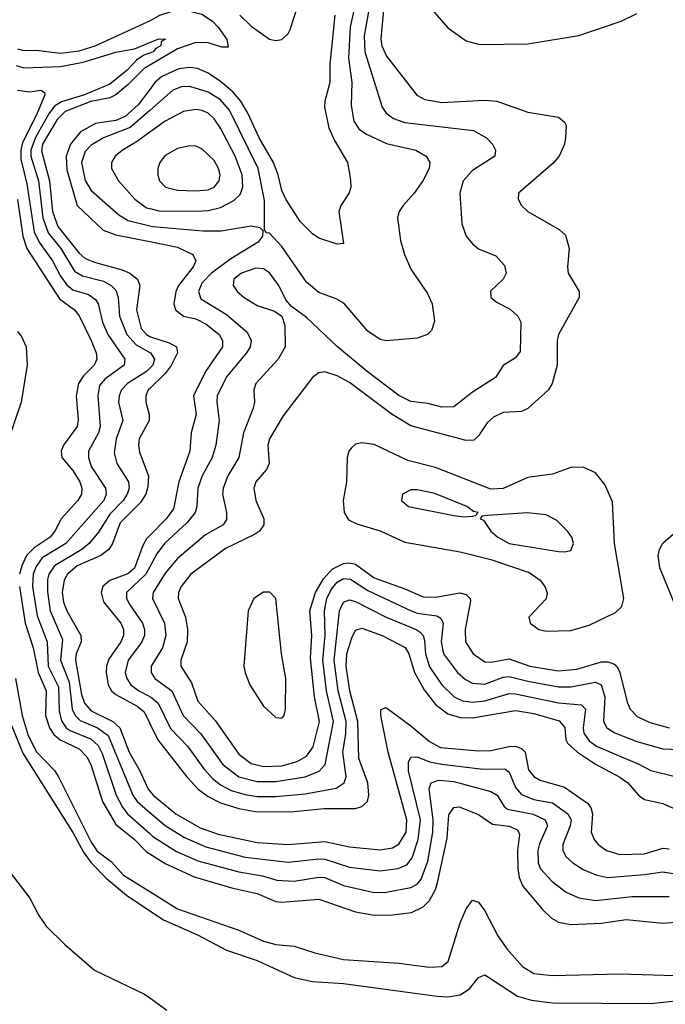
# Model space of a CAD drawing. Header units: inches. Extents: x 1308407 to 1441228, y 959628 to 1036311.
# Tile 357 of 656: x 1359577 to 1361677, y 1026069 to 1029275. Entities that reach past the tile are written whole.
import ezdxf

# ---------------------------------------------------------------- set-up
doc = ezdxf.new("R2010")
doc.units = ezdxf.units.IN
doc.header["$MEASUREMENT"] = 0
doc.layers.add('B3052', color=7, linetype='Continuous')
doc.layers.add('B3062', color=7, linetype='Continuous')

msp = doc.modelspace()

# ---------------------------------------------------------------- linework, layer by layer
at = {"layer": 'B3052', "color": 5}
for points, elevation in [([(1359570, 1029179.6), (1359590, 1029174.3), (1359630, 1029175.8), (1359710, 1029166), (1359770, 1029173), (1359822.2, 1029190), (1359992.7, 1029267.3), (1360000, 1029271.4)], 2480), ([(1359565.8, 1029125.8), (1359590, 1029118.2), (1359710, 1029122.5), (1359783.5, 1029136.5), (1359890, 1029169.2), (1359950, 1029180.4), (1360000, 1029200.3)], 2460), ([(1360000, 1029166.1), (1359980.5, 1029159.5), (1359956.6, 1029143.4), (1359926.2, 1029110), (1359870, 1029064.4), (1359788, 1029030), (1359712.9, 1029007.1), (1359690, 1028992.8), (1359671.7, 1028968.3), (1359628.8, 1028891.2), (1359613.1, 1028850), (1359613.7, 1028830), (1359637.9, 1028750), (1359652.1, 1028630), (1359670, 1028581.4), (1359711, 1028530), (1359755.7, 1028455.7), (1359781.1, 1028441.1), (1359850, 1028423.3), (1359875, 1028410), (1359890, 1028394.1), (1359897.6, 1028370), (1359902.1, 1028310), (1359925.2, 1028250), (1359956.2, 1028216.2), (1360000, 1028191.6)], 2460), ([(1360000, 1029126.4), (1359983.5, 1029116.5), (1359930, 1029063.5), (1359889.5, 1029030.5), (1359870, 1029020.9), (1359808.1, 1029008.1), (1359724.5, 1028975.5), (1359698.9, 1028950), (1359651, 1028870), (1359647.4, 1028847.4), (1359674.2, 1028750), (1359683.8, 1028650), (1359701.3, 1028601.3), (1359770, 1028514.6), (1359790, 1028497.6), (1359824, 1028483.9), (1359910, 1028461), (1359934.8, 1028450), (1359960.1, 1028430), (1359968.1, 1028410), (1359957.5, 1028330), (1359972.3, 1028270), (1359989, 1028250), (1360000, 1028243.7)], 2480), ([(1359570, 1029045.5), (1359610, 1029040.1), (1359645.8, 1029045.8), (1359657.6, 1029037.6), (1359658.2, 1029030), (1359634, 1028970), (1359586.4, 1028873.6), (1359580.1, 1028850), (1359581.1, 1028821.1), (1359600.4, 1028740.4), (1359624.4, 1028584.4), (1359640.2, 1028550), (1359684.1, 1028490), (1359710, 1028439.4), (1359730, 1028411.1), (1359750, 1028395.2), (1359800.4, 1028380.4), (1359823.9, 1028363.9), (1359832.7, 1028350), (1359846.1, 1028290), (1359863.8, 1028250), (1359918.5, 1028170), (1359916.6, 1028150), (1359854.6, 1028105.4), (1359836.2, 1028083.8), (1359831, 1028050), (1359838.5, 1027950), (1359833.2, 1027930), (1359800.9, 1027870), (1359800.7, 1027850), (1359810, 1027820.6), (1359856.6, 1027750), (1359858.8, 1027730), (1359850.7, 1027710), (1359727.1, 1027570), (1359650, 1027522.6), (1359630, 1027495), (1359620.3, 1027470), (1359618.5, 1027430), (1359634.1, 1027334.1), (1359666.2, 1027250), (1359670, 1027170), (1359703.5, 1027103.5), (1359704.9, 1027024.9), (1359712.6, 1026992.6), (1359728.2, 1026970), (1359741, 1026961), (1359810, 1026932.3), (1359832, 1026912), (1359845.7, 1026885.7), (1359890.3, 1026750), (1359910.9, 1026710.9), (1359928, 1026690), (1360000, 1026625)], 2440), ([(1360000, 1029047.8), (1359962.5, 1028997.4), (1359920.2, 1028959.8), (1359890, 1028946.7), (1359823.2, 1028936.8), (1359775.2, 1028910), (1359741.9, 1028870), (1359728.4, 1028830), (1359730, 1028785.6), (1359763.5, 1028670), (1359848.5, 1028590), (1359890, 1028574.8), (1360000, 1028552.6)], 2520), ([(1360000, 1028979.5), (1359936.2, 1028923.8), (1359850, 1028890.6), (1359810, 1028865.8), (1359790, 1028845.5), (1359777.6, 1028810), (1359790, 1028751.1), (1359810, 1028718.4), (1359899.6, 1028639.6), (1359930, 1028621.3), (1360000, 1028603.9)], 2540), ([(1360000, 1028908.3), (1359960.6, 1028879.4), (1359910, 1028848.7), (1359887.5, 1028830), (1359876.1, 1028810), (1359876.1, 1028790), (1359898.3, 1028750), (1359951.2, 1028690), (1359990, 1028662.8), (1360000, 1028660.3)], 2560), ([(1359570, 1028689), (1359586.9, 1028570), (1359600.5, 1028530), (1359706.5, 1028366.5), (1359755.5, 1028330), (1359770, 1028310.9), (1359809.7, 1028230), (1359825.5, 1028190), (1359828.2, 1028170), (1359819.4, 1028150), (1359784.7, 1028115.3), (1359768.5, 1028090), (1359760.6, 1028050), (1359767.5, 1027972.5), (1359764, 1027950), (1359719.6, 1027890), (1359711.5, 1027870), (1359713.8, 1027850), (1359750, 1027807.7), (1359773, 1027770), (1359779.1, 1027750), (1359777.8, 1027730), (1359766.2, 1027710), (1359711.4, 1027650), (1359691.1, 1027610), (1359675.6, 1027590), (1359624.3, 1027555.7), (1359599.6, 1027530), (1359583.4, 1027496.6), (1359576.6, 1027470)], 2420), ([(1359570, 1028259.6), (1359583.3, 1028243.3), (1359597.5, 1028210), (1359601.2, 1028150), (1359581.9, 1028030), (1359538, 1027902)], 2380), ([(1360000, 1028140.3), (1359989.7, 1028130), (1359927.8, 1028090), (1359908.4, 1028070), (1359900.7, 1028050), (1359898.5, 1028030), (1359912.8, 1027970), (1359891.1, 1027910), (1359884.3, 1027864.3), (1359893, 1027830), (1359930.8, 1027770), (1359932.9, 1027750), (1359927.1, 1027730), (1359913.8, 1027710), (1359870, 1027665.3), (1359833.4, 1027606.6), (1359802.7, 1027570), (1359778.8, 1027550), (1359690, 1027496.5), (1359671.5, 1027470), (1359667.1, 1027452.9), (1359667.3, 1027412.7), (1359676.1, 1027350), (1359716.7, 1027256.7), (1359709.8, 1027190), (1359737.8, 1027117.8), (1359747.8, 1027030), (1359757, 1027010), (1359773.5, 1026993.5), (1359830.5, 1026970), (1359864.8, 1026944.8), (1359944.7, 1026750), (1359958.6, 1026730), (1360000, 1026694.4)], 2460), ([(1360000, 1028074.6), (1359995.3, 1028070), (1359986.8, 1028050), (1359987.4, 1028030), (1359998.7, 1027990), (1359997.7, 1027970), (1359966, 1027910), (1359963.5, 1027890), (1359967.1, 1027867.1), (1359995.6, 1027790), (1359994.2, 1027754.2), (1359987.3, 1027730), (1359970, 1027703.1), (1359903.3, 1027636.7), (1359878.8, 1027570), (1359866.5, 1027550), (1359840.7, 1027530), (1359763.6, 1027496.4), (1359732.4, 1027470), (1359721.8, 1027450), (1359714.9, 1027410), (1359719, 1027379), (1359729.8, 1027350), (1359776.1, 1027270), (1359776.7, 1027250), (1359761.1, 1027210), (1359758.2, 1027190), (1359777.7, 1027077.7), (1359787.4, 1027050), (1359810, 1027024.3), (1359879.5, 1026990), (1359902.3, 1026970), (1359933.5, 1026890), (1359968.1, 1026830), (1359994.7, 1026770), (1360000, 1026763.8)], 2480), ([(1360000, 1027595.4), (1359990, 1027585.3), (1359977.4, 1027562.6), (1359950.6, 1027489.4), (1359928.9, 1027471.1), (1359870.5, 1027449.5), (1359847.7, 1027430), (1359842.3, 1027410), (1359850, 1027379.8), (1359905.9, 1027310), (1359914.6, 1027290), (1359914.7, 1027270), (1359906.5, 1027250), (1359866.7, 1027193.3), (1359859, 1027170), (1359857.9, 1027150), (1359865, 1027110), (1359876.1, 1027090), (1359890, 1027078.1), (1359959.5, 1027039.5), (1359981.4, 1027021.4), (1360000, 1026984)], 2520), ([(1360000, 1027493.3), (1359987.2, 1027470), (1359923.9, 1027410), (1359924.4, 1027390), (1359934.8, 1027370), (1359976, 1027310), (1359982.5, 1027290), (1359982.7, 1027270), (1359972.9, 1027247.1), (1359929.4, 1027190), (1359920.2, 1027150), (1359925, 1027130), (1359938.8, 1027110), (1359964.9, 1027090), (1360000, 1027071.2)], 2540), ([(1359575.8, 1027430), (1359594.4, 1027310), (1359621.1, 1027230), (1359636.5, 1027150), (1359662.8, 1027090), (1359661.3, 1027010), (1359674, 1026970), (1359688, 1026948), (1359708.3, 1026930), (1359770, 1026900.6), (1359795.6, 1026875.6), (1359808, 1026850), (1359846.8, 1026730), (1359890, 1026655.1), (1359948.6, 1026608.6), (1359990, 1026565.3), (1360000, 1026559)], 2420), ([(1359562.8, 1027130), (1359584.5, 1027010), (1359604.6, 1026944.6), (1359631.7, 1026891.7), (1359690.6, 1026830.6), (1359703.5, 1026810), (1359810, 1026597.2), (1359828.5, 1026568.5), (1359874.2, 1026534.2), (1359915.2, 1026490), (1360000, 1026436.6)], 2380), ([(1359534.9, 1027014.9), (1359586.8, 1026886.8), (1359750, 1026629.1), (1359784.3, 1026564.3), (1359809.5, 1026529.5), (1359859.3, 1026479.3), (1359924.8, 1026424.8), (1360000, 1026374.3)], 2360), ([(1359543, 1026503), (1359610, 1026414.9), (1359638.7, 1026358.7), (1359663.4, 1026323.4), (1359723.7, 1026263.7), (1359820.6, 1026180.6), (1359982.6, 1026102.6), (1360000, 1026090.1)], 2340)]:
    msp.add_lwpolyline(points, dxfattribs=dict(at, elevation=elevation))
at = {"layer": 'B3062', "color": 5}
for points, elevation in [([(1360763.3, 1029330), (1360752.3, 1029212.3), (1360754.9, 1029190), (1360770, 1029156.1), (1360868.9, 1029028.9), (1360894.9, 1029014.9), (1360950, 1029005.3), (1361090, 1029013.3), (1361129.2, 1029009.2), (1361230, 1028973.7), (1361330, 1028957.2), (1361350, 1028941.6), (1361355.2, 1028930), (1361353, 1028890), (1361349.1, 1028869.1), (1361331.7, 1028830), (1361312.2, 1028807.8), (1361199.5, 1028710), (1361199, 1028690), (1361209.1, 1028670), (1361230.3, 1028650), (1361332.2, 1028592.2), (1361353.1, 1028573.1), (1361364.2, 1028530), (1361359.1, 1028470), (1361362, 1028450), (1361397.7, 1028390), (1361397.3, 1028370), (1361330.1, 1028250), (1361325.2, 1028230), (1361326, 1028150), (1361309.6, 1028090.4), (1361297.1, 1028070), (1361230, 1028008.7), (1361210, 1027999.7), (1361150, 1027995.7), (1361119, 1027981), (1361098.1, 1027961.9), (1361070, 1027920.3), (1361054, 1027906), (1361030, 1027904.6), (1360850, 1027952.6), (1360788.4, 1027990), (1360650, 1028093.8), (1360610, 1028115.7), (1360570, 1028128), (1360550, 1028125), (1360529.6, 1028110.4), (1360434.4, 1027985.6), (1360389.6, 1027910), (1360384.4, 1027890), (1360388.4, 1027830), (1360379.5, 1027810), (1360344.7, 1027770), (1360338.8, 1027750), (1360345, 1027710), (1360371.4, 1027650), (1360370.8, 1027630), (1360357.3, 1027610), (1360341.4, 1027598.6), (1360246.2, 1027553.8), (1360134, 1027470), (1360102.5, 1027430), (1360094.1, 1027410), (1360092.3, 1027390), (1360116.9, 1027330), (1360122.8, 1027290), (1360122.1, 1027250), (1360101.6, 1027190), (1360101.1, 1027170), (1360136.3, 1027116.3), (1360156.8, 1027056.8), (1360212.9, 1026992.9), (1360290, 1026883.9), (1360330, 1026853.6), (1360370, 1026843.1), (1360430, 1026846.3), (1360480, 1026860), (1360510, 1026877.8), (1360531.9, 1026908.1), (1360552.7, 1026990), (1360536.6, 1027070), (1360523.5, 1027196.5), (1360527.5, 1027270), (1360520.4, 1027350), (1360539.5, 1027410), (1360565.5, 1027454.5), (1360593.8, 1027486.2), (1360630, 1027504.5), (1360650, 1027506.2), (1360670, 1027501.8), (1360730, 1027458), (1360830, 1027422.5), (1360890, 1027396.1), (1360930, 1027395.1), (1361008.7, 1027408.7), (1361030, 1027403.2), (1361042.8, 1027390), (1361043.3, 1027383.3), (1361026.6, 1027290), (1361027.8, 1027250), (1361051.9, 1027210), (1361090, 1027184.3), (1361110, 1027183.3), (1361170, 1027193.7), (1361236.9, 1027170), (1361330, 1027155.3), (1361390, 1027160.9), (1361470, 1027184.1), (1361490, 1027184.6), (1361510, 1027178.3), (1361519.3, 1027170), (1361529.3, 1027150), (1361553.2, 1027053.2), (1361563.5, 1027030), (1361586.2, 1027006.2), (1361627.1, 1026987.1), (1361690, 1026969.4)], 2580), ([(1360292.9, 1029290), (1360330, 1029254.1), (1360390, 1029211.6), (1360410, 1029206.5), (1360430, 1029210.4), (1360450, 1029229.3), (1360456.9, 1029243.1), (1360485.3, 1029330)], 2520), ([(1360899.8, 1029330), (1360970, 1029248.6), (1361030, 1029205.5), (1361073.5, 1029193.5), (1361230, 1029196.3), (1361396.4, 1029223.6), (1361534.3, 1029270), (1361585.3, 1029294.7)], 2620), ([(1360664.9, 1029310), (1360652, 1029250), (1360646.7, 1029150), (1360657.7, 1029070), (1360655.5, 1028995.5), (1360664.2, 1028944.1), (1360680, 1028920), (1360703.3, 1028903.3), (1360770, 1028871.5), (1360865.3, 1028850), (1360899, 1028830), (1360911.3, 1028810), (1360909.2, 1028790), (1360888.5, 1028750), (1360860.6, 1028710), (1360824.2, 1028670), (1360811.5, 1028650), (1360806.5, 1028630), (1360816.4, 1028556.4), (1360828.9, 1028510), (1360850, 1028463), (1360903.5, 1028383.5), (1360919.1, 1028350), (1360926.4, 1028293.6), (1360917.3, 1028262.7), (1360904, 1028250), (1360870, 1028238.5), (1360770.3, 1028229.7), (1360750, 1028234), (1360710, 1028260.4), (1360631.9, 1028351.9), (1360606.2, 1028366.2), (1360550, 1028387), (1360510, 1028419.9), (1360430, 1028536), (1360390, 1028579.5), (1360381.2, 1028581.2), (1360373.2, 1028590), (1360373.7, 1028686.3), (1360352.4, 1028790), (1360260, 1028980), (1360230, 1029013.6), (1360190, 1029038.9), (1360130, 1029057.8), (1360103.5, 1029056.5), (1360075, 1029045), (1360000, 1028979.5)], 2540), ([(1360000, 1029271.4), (1360033, 1029290), (1360070, 1029301.1), (1360130, 1029302.5), (1360170, 1029293), (1360204.6, 1029270), (1360222.8, 1029250), (1360251, 1029210), (1360254.7, 1029185.3), (1360234.2, 1029185.8), (1360190, 1029199.2), (1360150, 1029200.5), (1360090, 1029180.1), (1360000, 1029126.4)], 2480), ([(1360713, 1029307), (1360697.6, 1029222.4), (1360699.8, 1029170), (1360755.8, 1028990), (1360768.8, 1028970), (1360793.1, 1028953.1), (1360830, 1028940.5), (1361053.8, 1028913.8), (1361096.1, 1028890), (1361114.9, 1028870), (1361125.2, 1028850), (1361123.1, 1028830), (1361050, 1028783.9), (1361019.8, 1028750), (1361009.4, 1028710), (1361015.4, 1028610), (1361030.1, 1028570.1), (1361050, 1028545.2), (1361070, 1028529.2), (1361126, 1028506), (1361154.5, 1028474.5), (1361159.6, 1028450), (1361156.8, 1028443.2), (1361150.4, 1028429.6), (1361109.2, 1028390.8), (1361110.1, 1028370.1), (1361130, 1028354.3), (1361172.5, 1028332.5), (1361197.7, 1028310), (1361207.9, 1028290), (1361205.5, 1028194.5), (1361190, 1028174.5), (1361150, 1028148.7), (1361124.9, 1028110), (1361050, 1028062.2), (1360990, 1028014.7), (1360950, 1028013.4), (1360905.3, 1028025.3), (1360850, 1028032.2), (1360810, 1028051.9), (1360707.7, 1028130), (1360610.5, 1028210), (1360510, 1028305), (1360460.8, 1028340.8), (1360442.9, 1028362.9), (1360419.6, 1028410), (1360390, 1028451.2), (1360370, 1028463.6), (1360345.4, 1028465.4), (1360298.4, 1028450), (1360274, 1028430), (1360271, 1028410), (1360284.8, 1028390), (1360307.1, 1028370), (1360350, 1028344), (1360406.3, 1028326.3), (1360429.4, 1028309.4), (1360439.6, 1028279.6), (1360441.2, 1028210), (1360417.7, 1028170), (1360345.2, 1028090), (1360338.9, 1028070), (1360340.5, 1028030), (1360336.8, 1028010), (1360305.6, 1027930), (1360290.1, 1027850), (1360254.2, 1027790), (1360238.7, 1027750), (1360236.6, 1027730), (1360250.1, 1027670), (1360250, 1027647.3), (1360239.4, 1027630), (1360181.9, 1027598.1), (1360090, 1027520.9), (1360050, 1027473.4), (1360011.4, 1027410), (1360009.2, 1027390), (1360047.9, 1027310), (1360052.9, 1027270), (1360041.3, 1027230), (1360005.1, 1027170), (1360004.7, 1027150), (1360016.6, 1027130), (1360071.7, 1027090), (1360109.2, 1027009.2), (1360166.2, 1026950), (1360237.7, 1026850), (1360290.4, 1026810.5), (1360350, 1026794.4), (1360410, 1026795.3), (1360505.3, 1026810), (1360551.2, 1026828.8), (1360570.6, 1026850), (1360597.6, 1026990), (1360574.7, 1027090), (1360563.4, 1027190), (1360570.6, 1027270.6), (1360568.6, 1027350), (1360576.5, 1027390), (1360590, 1027419.3), (1360610, 1027444), (1360630, 1027455.1), (1360653.6, 1027453.6), (1360710, 1027416.4), (1360850.2, 1027350.2), (1360870, 1027343.3), (1360933.9, 1027333.9), (1360946.9, 1027326.9), (1360954.8, 1027310), (1360948.1, 1027250), (1360955.5, 1027210), (1361001.4, 1027150), (1361027.2, 1027127.2), (1361050, 1027115.3), (1361090, 1027111.7), (1361150, 1027134.8), (1361170, 1027136.9), (1361230, 1027121.2), (1361330, 1027103.5), (1361370, 1027102.8), (1361450, 1027117.9), (1361468.4, 1027110), (1361481.3, 1027070), (1361476.2, 1026990), (1361486.8, 1026970), (1361513.4, 1026953.4), (1361585.4, 1026925.4), (1361670, 1026901.4), (1361770, 1026897.1)], 2560), ([(1360602.8, 1029290), (1360585.6, 1029130), (1360585.6, 1029070), (1360569.6, 1029010), (1360568.8, 1028990), (1360583.1, 1028923.2), (1360601.3, 1028881.3), (1360643.9, 1028810), (1360653.4, 1028753.4), (1360654.2, 1028730), (1360648.4, 1028711.6), (1360622.3, 1028670), (1360615.6, 1028650), (1360630, 1028546.6), (1360610, 1028544.2), (1360550, 1028564.1), (1360530, 1028577.2), (1360490, 1028618.2), (1360442.8, 1028690), (1360430, 1028718.5), (1360418.1, 1028770), (1360403.2, 1028810), (1360355.6, 1028890), (1360319.5, 1028970), (1360296.1, 1029010), (1360270, 1029039.5), (1360230, 1029073.2), (1360190, 1029100.2), (1360155.5, 1029115.5), (1360130, 1029119.5), (1360094.6, 1029114.6), (1360039.9, 1029090), (1360016.5, 1029070), (1360000, 1029047.8)], 2520), ([(1360000, 1029200.3), (1360030, 1029212.2), (1360051.1, 1029211.1), (1360036.9, 1029203.1), (1360035.7, 1029190), (1360019.4, 1029180.6), (1360011.6, 1029170), (1360000, 1029166.1)], 2460), ([(1360000, 1028660.3), (1360030, 1028652.9), (1360150, 1028651.9), (1360190, 1028654.1), (1360230, 1028663.4), (1360274.1, 1028685.9), (1360294.1, 1028705.9), (1360303.3, 1028730), (1360301, 1028770), (1360278.3, 1028830), (1360230, 1028921.9), (1360210, 1028952), (1360190, 1028970.7), (1360170, 1028979.3), (1360150, 1028982.5), (1360110, 1028975.4), (1360050, 1028944.8), (1360000, 1028908.3)], 2560), ([(1360000, 1028603.9), (1360010, 1028601.4), (1360172.8, 1028587.2), (1360232.5, 1028587.5), (1360330, 1028603.9), (1360358.7, 1028598.7), (1360368, 1028588), (1360367, 1028570), (1360352.9, 1028550), (1360263.9, 1028496.1), (1360201.5, 1028450), (1360170, 1028416.9), (1360158.8, 1028390), (1360166.6, 1028366.6), (1360250, 1028315.5), (1360317.2, 1028257.2), (1360330.1, 1028230), (1360327, 1028210), (1360315.4, 1028190), (1360250, 1028111.8), (1360219.6, 1028050), (1360218, 1028030), (1360225.4, 1027970), (1360214.6, 1027890), (1360202.7, 1027850), (1360170.5, 1027790), (1360156.5, 1027750), (1360153.1, 1027690), (1360147.9, 1027670), (1360121.6, 1027638.4), (1360047.8, 1027570), (1360023.6, 1027536.4), (1360000, 1027493.3)], 2540), ([(1360000, 1028552.6), (1360090, 1028534.6), (1360140.2, 1028510), (1360150.1, 1028490), (1360141, 1028470), (1360094.1, 1028410), (1360085.4, 1028390), (1360078.9, 1028350), (1360084.3, 1028330), (1360110, 1028310.1), (1360150, 1028301), (1360184, 1028284), (1360226.2, 1028250), (1360237.1, 1028230), (1360236.4, 1028210), (1360181.4, 1028130), (1360142.3, 1028050), (1360151.1, 1027990), (1360134.4, 1027930), (1360130.9, 1027870), (1360094.9, 1027770), (1360077.5, 1027682.6), (1360054, 1027650), (1360000, 1027595.4)], 2520), ([(1360000, 1028243.7), (1360002.4, 1028242.4), (1360062.8, 1028222.8), (1360087.3, 1028210), (1360090.8, 1028190.8), (1360070, 1028149.2), (1360050, 1028123.5), (1360000, 1028074.6)], 2480), ([(1360000, 1028191.6), (1360002.9, 1028190), (1360015.7, 1028170), (1360009.7, 1028150), (1360000, 1028140.3)], 2460), ([(1361716.8, 1027350), (1361659.3, 1027490), (1361654.1, 1027530), (1361658.4, 1027550), (1361669.4, 1027570.6), (1361730, 1027623.6)], 2580), ([(1360000, 1027071.2), (1360007.3, 1027067.3), (1360027.2, 1027050), (1360067.3, 1026967.3), (1360122.6, 1026910), (1360176.1, 1026836.1), (1360204.4, 1026804.4), (1360230, 1026784.2), (1360265.5, 1026765.5), (1360310, 1026752), (1360350, 1026746.1), (1360410, 1026746), (1360505.6, 1026754.4), (1360607, 1026773), (1360633, 1026790), (1360638.8, 1026810), (1360628.7, 1026890), (1360638.4, 1026950), (1360638.8, 1026990), (1360613.4, 1027090), (1360600, 1027190), (1360617.8, 1027350), (1360630, 1027378.1), (1360650, 1027386.2), (1360670, 1027381), (1360769.4, 1027329.4), (1360867.1, 1027290), (1360880.4, 1027280.4), (1360889.8, 1027269.8), (1360894, 1027254), (1360897.8, 1027210), (1360910, 1027167.8), (1360950, 1027109.2), (1360990.8, 1027070), (1361017.8, 1027057.8), (1361050, 1027052.8), (1361090, 1027057.5), (1361170, 1027080.8), (1361190, 1027079.7), (1361330, 1027051.4), (1361404.5, 1027044.5), (1361417.4, 1027030), (1361410.4, 1026970), (1361412.6, 1026952.6), (1361430, 1026926.7), (1361453.4, 1026910), (1361591.4, 1026851.4), (1361630.4, 1026830.4), (1361710, 1026811.3)], 2540), ([(1360000, 1026984), (1360026.8, 1026930), (1360120.9, 1026810), (1360157.9, 1026770), (1360190, 1026746.1), (1360230, 1026725.8), (1360290, 1026707), (1360350, 1026696.3), (1360470, 1026697.2), (1360567.2, 1026707.2), (1360670, 1026706.7), (1360690, 1026712.9), (1360708.1, 1026730), (1360712.6, 1026750), (1360709.3, 1026790), (1360680.2, 1026870), (1360676.9, 1026990), (1360651.3, 1027090), (1360638.7, 1027170), (1360641.2, 1027210), (1360657.2, 1027262.8), (1360670, 1027287.1), (1360690, 1027294.2), (1360756.6, 1027270), (1360831.1, 1027231.1), (1360843.2, 1027210), (1360861.9, 1027150), (1360893, 1027093), (1360930, 1027045.4), (1360970, 1027014.8), (1361010, 1027003.6), (1361050, 1027002.1), (1361190, 1027025.9), (1361250, 1027016.1), (1361332.2, 1026992.2), (1361350.6, 1026970.6), (1361354.2, 1026930), (1361359.8, 1026919.8), (1361391.4, 1026890), (1361450, 1026850.7), (1361530, 1026808.9), (1361555.4, 1026790), (1361590, 1026750.8), (1361610, 1026736.2), (1361670, 1026723.6), (1361730, 1026696)], 2520), ([(1360000, 1026763.8), (1360011.7, 1026750), (1360084.9, 1026690), (1360164.5, 1026644.5), (1360222.8, 1026622.8), (1360350, 1026596.2), (1360450, 1026589.2), (1360570, 1026599.6), (1360650, 1026582.6), (1360750, 1026571.8), (1360790, 1026578.9), (1360810, 1026590.6), (1360834.6, 1026630), (1360836.9, 1026670), (1360775.7, 1026890), (1360752.3, 1027010), (1360751.8, 1027028.2), (1360765.2, 1027034.8), (1360770, 1027035.1), (1360850, 1026975.8), (1360910, 1026924.6), (1360945.8, 1026905.8), (1361070, 1026894.6), (1361110, 1026895.9), (1361170, 1026909.1), (1361190, 1026909.3), (1361210, 1026902.5), (1361221.6, 1026890), (1361232.4, 1026832.4), (1361250, 1026810.6), (1361270, 1026799.5), (1361350, 1026776), (1361423.9, 1026723.9), (1361435, 1026710), (1361440.1, 1026690), (1361436.4, 1026630), (1361445.7, 1026605.7), (1361458.7, 1026590), (1361486.5, 1026570), (1361530, 1026557.3), (1361610, 1026559.4), (1361670, 1026577.7), (1361690, 1026576)], 2480), ([(1360000, 1026694.4), (1360050, 1026651.4), (1360112.8, 1026612.8), (1360182.2, 1026582.2), (1360310, 1026549), (1360450, 1026532.4), (1360550, 1026543.4), (1360570, 1026541.7), (1360650, 1026515.7), (1360750, 1026503.9), (1360808.5, 1026511.5), (1360836.1, 1026523.9), (1360854.1, 1026545.9), (1360873.9, 1026606.1), (1360881.4, 1026670), (1360841.7, 1026830), (1360842.5, 1026857.5), (1360850, 1026874), (1360870, 1026875), (1360910, 1026859), (1360950, 1026851.3), (1361084.6, 1026835.4), (1361155.9, 1026835.9), (1361170, 1026825), (1361190, 1026774.8), (1361210, 1026752.2), (1361250, 1026736.7), (1361310, 1026725.6), (1361360.4, 1026690), (1361370.8, 1026670), (1361367.7, 1026650), (1361343.6, 1026590), (1361344.6, 1026570), (1361354.8, 1026550), (1361376.3, 1026530), (1361410, 1026508.6), (1361451.1, 1026491.1), (1361490, 1026482.8), (1361610, 1026491.8), (1361670, 1026500.9), (1361770, 1026484)], 2460), ([(1360000, 1026625), (1360010, 1026615.9), (1360086.6, 1026566.6), (1360156.4, 1026536.4), (1360290, 1026500.5), (1360367.3, 1026487.3), (1360413.8, 1026473.8), (1360470, 1026470.7), (1360550, 1026483.8), (1360570, 1026481.9), (1360630, 1026456.3), (1360730, 1026433.8), (1360770, 1026434.6), (1360849.9, 1026450.1), (1360870, 1026461), (1360883.3, 1026476.7), (1360904.9, 1026535.1), (1360920.6, 1026630), (1360921.9, 1026670), (1360909.4, 1026770.6), (1360915.7, 1026790), (1360940.6, 1026799.4), (1360990, 1026795), (1361110, 1026762.4), (1361130, 1026750.7), (1361153.1, 1026713.1), (1361164.5, 1026704.5), (1361248.1, 1026688.1), (1361286.9, 1026670), (1361294.1, 1026650), (1361268.3, 1026591.7), (1361263.3, 1026570), (1361263.8, 1026530), (1361271.6, 1026510), (1361308.9, 1026468.9), (1361354.6, 1026434.6), (1361396.1, 1026416.1), (1361450, 1026406.9), (1361570, 1026420.1), (1361690, 1026420.1)], 2440), ([(1360000, 1026559), (1360050, 1026527.4), (1360144.3, 1026484.3), (1360270, 1026447.3), (1360349.2, 1026430), (1360410, 1026403.8), (1360430, 1026401.6), (1360550, 1026412), (1360670, 1026370.5), (1360730, 1026359.7), (1360790, 1026360.7), (1360851.3, 1026368.7), (1360890, 1026386.4), (1360910, 1026407.6), (1360930, 1026443.7), (1360937.4, 1026470), (1360967.5, 1026610), (1360973.5, 1026686.5), (1360989.5, 1026710.5), (1361007.2, 1026712.8), (1361070, 1026687.9), (1361115.8, 1026655.8), (1361170, 1026649), (1361197.1, 1026637.1), (1361202.9, 1026622.9), (1361196.1, 1026570), (1361197.8, 1026510), (1361202.2, 1026482.2), (1361214.1, 1026454.1), (1361277.9, 1026377.9), (1361307.1, 1026350), (1361330, 1026337.3), (1361370, 1026329.3), (1361470, 1026333.3), (1361550, 1026345.5), (1361670, 1026333.2), (1361750, 1026339.7)], 2420), ([(1360000, 1026436.6), (1360090, 1026379.9), (1360290, 1026311.2), (1360370, 1026275.2), (1360410, 1026263.8), (1360470, 1026258.3), (1360537.2, 1026237.2), (1360630, 1026215.6), (1360810, 1026203.6), (1360909.4, 1026190.6), (1360950, 1026192.9), (1360970.7, 1026209.3), (1361010, 1026334.7), (1361030, 1026380.3), (1361050, 1026409), (1361070, 1026401.8), (1361090, 1026373.4), (1361132.1, 1026292.1), (1361161.5, 1026250), (1361212.9, 1026192.9), (1361249.7, 1026169.7), (1361310, 1026163.1), (1361530, 1026169.2), (1361710, 1026163.7)], 2380), ([(1360000, 1026374.3), (1360044.5, 1026344.5), (1360155.2, 1026295.2), (1360250, 1026245.6), (1360350, 1026212.4), (1360470, 1026157.1), (1360530, 1026143.6), (1360630, 1026136.8), (1360935.5, 1026095.5), (1360970, 1026094), (1361010, 1026100.7), (1361040.3, 1026119.7), (1361070, 1026156.5), (1361090, 1026165.8), (1361196.1, 1026096.1), (1361242.5, 1026082.5), (1361310, 1026073.8), (1361630, 1026072.3), (1361910, 1026103)], 2360), ([(1360000, 1026090.1), (1360055.5, 1026050)], 2340)]:
    msp.add_lwpolyline(points, dxfattribs=dict(at, elevation=elevation))
for points, elevation in [([(1360130, 1028864.3), (1360090, 1028855.4), (1360050, 1028832.5), (1360032.9, 1028810), (1360026, 1028790), (1360026, 1028770), (1360032.1, 1028750), (1360051.7, 1028730), (1360090, 1028719.6), (1360150, 1028717.6), (1360190, 1028721.1), (1360210, 1028729.6), (1360226.2, 1028750), (1360228.8, 1028770), (1360223.6, 1028790), (1360210, 1028816.2), (1360170, 1028854.7), (1360150, 1028862.7)], 2580), ([(1360690, 1027897.7), (1360670, 1027892.5), (1360657.6, 1027882.4), (1360648.3, 1027870), (1360642.3, 1027850), (1360639.8, 1027770), (1360629.4, 1027710), (1360632.7, 1027670), (1360646.8, 1027646.8), (1360673.5, 1027633.5), (1360750, 1027611), (1360830, 1027573.7), (1361010, 1027542.5), (1361110, 1027517.5), (1361235.1, 1027475.1), (1361270.1, 1027450), (1361285.7, 1027430), (1361293.4, 1027410), (1361290.1, 1027389.9), (1361233.5, 1027330), (1361238, 1027310), (1361266.2, 1027290), (1361290, 1027283.8), (1361370, 1027286.9), (1361430, 1027303.4), (1361515.4, 1027344.6), (1361535.6, 1027364.4), (1361542.5, 1027390), (1361512.6, 1027570), (1361505.5, 1027705.5), (1361481.3, 1027761.3), (1361450, 1027799.5), (1361410, 1027818), (1361370, 1027816.8), (1361310, 1027795.2), (1361230, 1027784.9), (1361150, 1027748.3), (1361110, 1027746.4), (1360930, 1027817.4), (1360839.3, 1027839.3), (1360730, 1027891.7)], 2620), ([(1360870, 1027744.8), (1360850, 1027743.9), (1360822.6, 1027730), (1360818.7, 1027710), (1360842, 1027690), (1360990, 1027660.2), (1361023.5, 1027656.5), (1361050, 1027659.1), (1361059.5, 1027660.5), (1361069, 1027670), (1361053.9, 1027673.9), (1361031.8, 1027690), (1360927.4, 1027732.6)], 2640), ([(1361229.3, 1027669.3), (1361098.8, 1027661.2), (1361081.1, 1027658.9), (1361074.8, 1027650), (1361085.5, 1027645.5), (1361110.2, 1027610), (1361132.3, 1027590), (1361170, 1027569.6), (1361330, 1027543.2), (1361350, 1027542), (1361370, 1027547), (1361378.3, 1027570), (1361372.9, 1027590), (1361359.8, 1027610), (1361324.8, 1027644.8), (1361290, 1027662.7)], 2640), ([(1360391.2, 1027411.2), (1360370, 1027410.7), (1360338.5, 1027390), (1360319.8, 1027350), (1360306.1, 1027170), (1360310, 1027148.5), (1360326, 1027110), (1360370, 1027040.2), (1360410, 1027002.7), (1360430, 1027001.2), (1360437.3, 1027010), (1360442, 1027030), (1360442.8, 1027130), (1360428.8, 1027210), (1360410.4, 1027390.4)], 2620)]:
    msp.add_lwpolyline(points, close=True, dxfattribs=dict(at, elevation=elevation))

doc.saveas('drawing.dxf')
